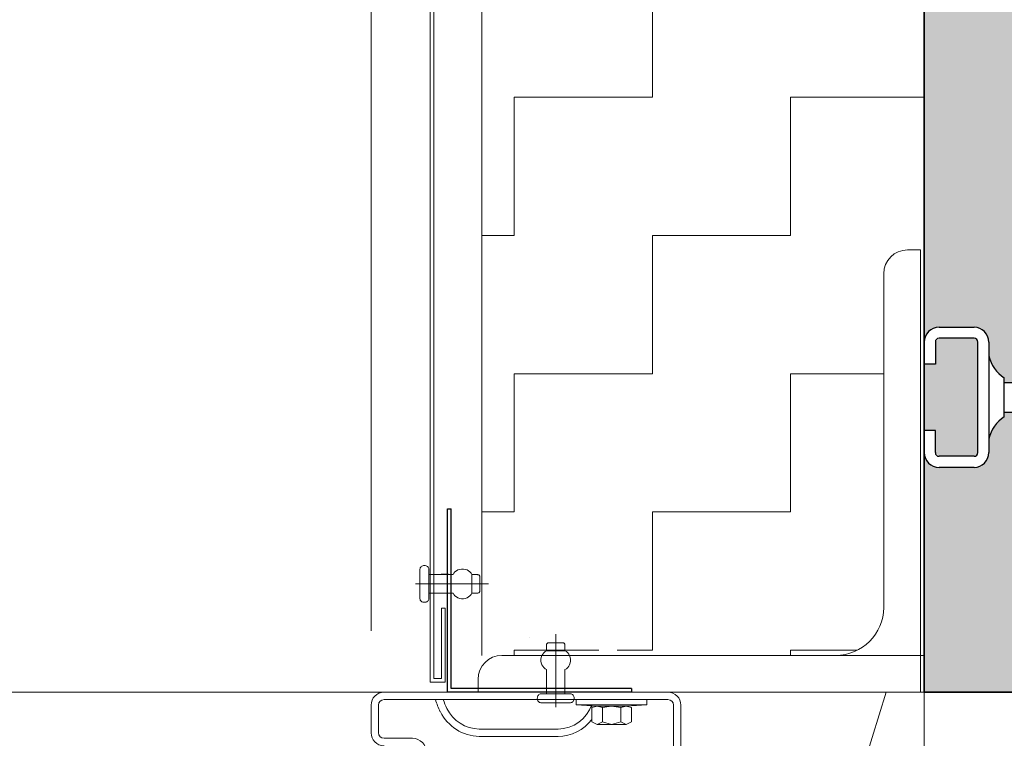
# Model space of a CAD drawing. Header units: metres. Extents: x 1314 to 1415, y -87 to -52.
# Tile 603 of 656: x 1410.578 to 1410.845, y -73.749 to -73.554. Entities that reach past the tile are written whole.
import ezdxf

# ---------------------------------------------------------------- set-up
doc = ezdxf.new("R2010")
doc.units = ezdxf.units.M
doc.header["$PDMODE"] = 65
for name, pattern in [('AUSGEZOGEN', [0]), ('GETRENNT2_S10', [0.045, 0.02, -0.01, 0, -0.005, 0, -0.01]), ('STRICHLINIE2_S3', [0.275, 0.2, -0.07500000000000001])]:
    doc.linetypes.add(name, pattern=pattern)
for name, color, linetype in [('XR$8$_40732', 7, 'Continuous'), ('XR$8$_42143', 7, 'Continuous'), ('XR$8$_42154', 7, 'Continuous')]:
    doc.layers.add(name, color=color, linetype=linetype)
for name, color, linetype, lineweight in [('XR$8$Maßlinie 1_50', 7, 'AUSGEZOGEN', 25), ('XR$8$Muster', 4, 'AUSGEZOGEN', 13), ('XR$8$Möblierung', 4, 'AUSGEZOGEN', 13), ('XR$8$Wand', 1, 'AUSGEZOGEN', 50), ('XR$8$Wand Mauerwerk tr_1', 42, 'AUSGEZOGEN', 18)]:
    doc.layers.add(name, color=color, linetype=linetype, lineweight=lineweight)
doc.styles.add('ARIAL', font='arial.ttf')
doc.dimstyles.new('DIMSTYLE_42', dxfattribs={"dimtxt": 0.03, "dimasz": 0.03, "dimexe": 0, "dimexo": 1e-06, "dimgap": 0.015, "dimtad": 2, "dimdec": 0, "dimlfac": 1000, "dimrnd": 5, "dimzin": 12, "dimdsep": 46, "dimtxsty": 'ARIAL', "dimblk1": 'ALL_ML_KREIS', "dimblk2": 'ALL_ML_KREIS', "dimsah": 1, "dimcen": 0, "dimse1": 1, "dimse2": 1, "dimclrd": 7, "dimclre": 7, "dimclrt": 7, "dimadec": 0, "dimazin": 0, "dimtfac": 1, "dimtdec": 0, "dimtix": 1, "dimtmove": 2, "dimatfit": 3, "dimfxl": 0, "dimtzin": 0, "dimlwd": 0, "dimlwe": 25, "dimarcsym": 0})

# ---------------------------------------------------------------- blocks, each defined once
blk = doc.blocks.new('COMPLEXOBJECT_39')
at = {"layer": 'XR$8$_40732', "color": 3, "linetype": 'AUSGEZOGEN', "lineweight": 13, "transparency": 33554687}
for p, q in [((1410.819254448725, -73.61636920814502), (1410.822754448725, -73.61636920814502)), ((1410.822754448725, -73.61636920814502), (1410.822754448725, -73.73636920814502)), ((1410.812754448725, -73.71336920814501), (1410.812754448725, -73.62286920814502)), ((1410.709254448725, -73.72636920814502), (1410.799754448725, -73.72636920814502)), ((1410.702754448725, -73.73636920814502), (1410.702754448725, -73.73286920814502)), ((1410.822754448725, -73.73636920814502), (1410.702754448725, -73.73636920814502)), ((1410.753254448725, -73.73636665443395), (1410.733754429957, -73.73636665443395))]:
    blk.add_line(p, q, dxfattribs=at)
for centre, radius, start, end in [((1410.819254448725, -73.62286920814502), 0.006500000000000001, 90, 180), ((1410.799754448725, -73.71336920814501), 0.013, 270, 0), ((1410.709254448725, -73.73286920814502), 0.006500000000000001, 90, 180)]:
    blk.add_arc(centre, radius, start, end, dxfattribs=at)
blk = doc.blocks.new('COMPLEXOBJECT_41')
at = {"color": 7, "linetype": 'AUSGEZOGEN', "lineweight": 25, "transparency": 33554687}
for p, q in [((1410.694459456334, -73.6866182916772), (1410.695457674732, -73.6866182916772)), ((1410.694459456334, -73.73636718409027), (1410.694459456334, -73.6866182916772)), ((1410.695457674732, -73.73536519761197), (1410.695457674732, -73.6866182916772)), ((1410.744345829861, -73.73636718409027), (1410.694459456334, -73.73636718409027)), ((1410.744345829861, -73.73536519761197), (1410.695457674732, -73.73536519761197)), ((1410.744345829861, -73.73536519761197), (1410.744345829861, -73.73636718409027))]:
    blk.add_line(p, q, dxfattribs=at)
blk = doc.blocks.new('COMPLEXOBJECT_42')
at = {"layer": 'XR$8$_42143', "color": 7, "linetype": 'AUSGEZOGEN', "lineweight": 13, "transparency": 33554687}
for p, q in [((1410.689777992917, -73.16660518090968), (1410.689777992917, -73.73360485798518)), ((1410.690776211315, -73.16760711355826), (1410.690776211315, -73.73260653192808)), ((1410.692843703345, -73.71360582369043), (1410.693843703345, -73.71360582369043)), ((1410.692843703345, -73.73260653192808), (1410.692843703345, -73.71360582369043)), ((1410.693845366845, -73.73360485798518), (1410.693845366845, -73.71360582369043)), ((1410.689777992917, -73.73360485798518), (1410.693845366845, -73.73360485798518)), ((1410.690776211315, -73.73260653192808), (1410.692843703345, -73.73260653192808))]:
    blk.add_line(p, q, dxfattribs=at)
blk = doc.blocks.new('ALL_ML_KREIS')
at = {"color": 0, "linetype": 'ByBlock', "lineweight": -2}
for p, q in [((0, -0.5), (0, 0.5)), ((-1, 0), (0.5, 0))]:
    blk.add_line(p, q, dxfattribs=at)
blk.add_circle((0, 0), 0.15, dxfattribs=at)
blk = doc.blocks.new('*D381')
at = {"layer": 'DEFPOINTS', "color": 7, "linetype": 'AUSGEZOGEN', "lineweight": 25, "transparency": 33554687}
for p in [(1409.465266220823, -73.19871841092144), (1410.673766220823, -73.19871841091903), (1409.465266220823, -74.35704428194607)]:
    blk.add_point(p, dxfattribs=at)
at = {"layer": 'XR$8$Maßlinie 1_50', "color": 7, "linetype": 'AUSGEZOGEN', "lineweight": -2, "transparency": 33554687}
blk.add_line((1409.465266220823, -74.35704428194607), (1410.673766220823, -74.35704428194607), dxfattribs=at)
at = {"layer": 'XR$8$Maßlinie 1_50', "color": 7, "linetype": 'AUSGEZOGEN', "lineweight": 25, "transparency": 33554687, "xscale": 0.03, "yscale": 0.03, "zscale": 0.03, "rotation": 180}
blk.add_blockref('ALL_ML_KREIS', (1409.465266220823, -74.35704428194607), dxfattribs=at)
at = {"layer": 'XR$8$Maßlinie 1_50', "color": 7, "linetype": 'AUSGEZOGEN', "lineweight": 25, "transparency": 33554687, "xscale": 0.03, "yscale": 0.03, "zscale": 0.03}
blk.add_blockref('ALL_ML_KREIS', (1410.673766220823, -74.35704428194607), dxfattribs=at)
blk = doc.blocks.new('*D382')
at = {"layer": 'DEFPOINTS', "color": 7, "linetype": 'AUSGEZOGEN', "lineweight": 25, "transparency": 33554687}
for p in [(1410.823766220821, -73.61836604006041), (1409.315268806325, -73.81242328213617), (1409.315268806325, -74.48021967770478)]:
    blk.add_point(p, dxfattribs=at)
at = {"layer": 'XR$8$Maßlinie 1_50', "color": 7, "linetype": 'AUSGEZOGEN', "lineweight": -2, "transparency": 33554687}
blk.add_line((1409.315268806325, -74.48021967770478), (1410.823766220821, -74.48021967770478), dxfattribs=at)
at = {"layer": 'XR$8$Maßlinie 1_50', "color": 7, "linetype": 'AUSGEZOGEN', "lineweight": 25, "transparency": 33554687, "xscale": 0.03, "yscale": 0.03, "zscale": 0.03, "rotation": 180}
blk.add_blockref('ALL_ML_KREIS', (1409.315268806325, -74.48021967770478), dxfattribs=at)
at = {"layer": 'XR$8$Maßlinie 1_50', "color": 7, "linetype": 'AUSGEZOGEN', "lineweight": 25, "transparency": 33554687, "xscale": 0.03, "yscale": 0.03, "zscale": 0.03}
blk.add_blockref('ALL_ML_KREIS', (1410.823766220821, -74.48021967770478), dxfattribs=at)

msp = doc.modelspace()

# ---------------------------------------------------------------- hatches: boundary and pattern name
at = {"layer": 'XR$8$Muster', "linetype": 'AUSGEZOGEN', "lineweight": 13, "transparency": 33554687}
h = msp.add_hatch(dxfattribs=at)
h.set_pattern_fill('MUSTER', color=4, scale=0.0375, angle=90.00000000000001, style=0, pattern_type=2)
h.set_pattern_definition([(90.00000000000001, (-0.07500000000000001, 0.07499999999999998), (-0.03750000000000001, 0.03749999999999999), [0.0375, -0.0375]), (180, (-0.07500000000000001, 0.07499999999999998), (-0.03750000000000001, -0.03749999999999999), [0.0375, -0.0375])])
h.paths.add_polyline_path([(1410.823766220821, -73.61589163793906), (1410.823766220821, -73.33636920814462), (1410.703766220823, -73.33636920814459), (1410.703766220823, -73.72636920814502), (1410.735486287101, -73.72636920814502), (1410.735486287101, -73.71041954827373), (1410.73606567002, -73.70907387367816), (1410.737142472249, -73.70657289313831), (1410.737938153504, -73.70472484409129), (1410.740458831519, -73.71041954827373), (1410.740458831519, -73.72521909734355), (1410.745630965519, -73.72636920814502), (1410.799754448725, -73.72636920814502), (1410.801321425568, -73.72627442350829), (1410.80286555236, -73.72599145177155), (1410.804364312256, -73.72552441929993), (1410.805795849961, -73.7248801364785), (1410.807139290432, -73.72406799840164), (1410.808375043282, -73.72309984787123), (1410.809485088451, -73.72198980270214), (1410.810453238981, -73.72075404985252), (1410.811265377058, -73.71941060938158), (1410.81190965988, -73.71797907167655), (1410.812376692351, -73.71648031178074), (1410.812659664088, -73.71493618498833), (1410.812754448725, -73.71336920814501), (1410.812754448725, -73.62286920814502), (1410.812975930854, -73.62118688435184), (1410.8136252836, -73.61961920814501), (1410.814658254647, -73.6182730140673), (1410.816004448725, -73.61724004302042), (1410.817572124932, -73.61659069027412), (1410.819254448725, -73.61636920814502), (1410.822754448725, -73.61636920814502)], flags=0)
at = {"layer": 'XR$8$Möblierung', "linetype": 'AUSGEZOGEN', "lineweight": 13, "transparency": 33554687}
for points in [[(1411.523766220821, -73.66536920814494), (1411.523766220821, -73.64736920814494), (1411.523766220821, -73.33636920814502), (1411.288766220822, -73.33636920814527), (1411.282766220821, -73.33636920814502), (1411.264766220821, -73.33636920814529), (1410.823766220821, -73.33636920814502), (1410.823766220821, -73.42136920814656), (1410.823961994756, -73.4201331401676), (1410.824530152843, -73.41901806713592), (1410.825415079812, -73.41813314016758), (1410.826530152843, -73.41756498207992), (1410.827766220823, -73.41736920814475), (1410.837266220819, -73.41736920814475), (1410.838502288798, -73.41756498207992), (1410.83961736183, -73.41813314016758), (1410.840502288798, -73.41901806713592), (1410.841070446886, -73.4201331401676), (1410.841266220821, -73.4213692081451), (1410.841266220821, -73.42562266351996), (1410.842390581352, -73.42788772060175), (1410.843249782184, -73.42911515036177), (1410.844282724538, -73.43020043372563), (1410.845466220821, -73.43111920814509), (1410.845466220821, -73.43236920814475), (1410.897666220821, -73.43236920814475), (1410.897666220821, -73.43207693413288), (1410.897890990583, -73.4319410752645), (1410.899766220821, -73.42836920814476), (1410.899766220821, -73.42764211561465), (1410.901666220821, -73.42764211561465), (1410.901666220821, -73.44509630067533), (1410.899766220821, -73.44509630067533), (1410.899766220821, -73.44436920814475), (1410.897890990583, -73.44079734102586), (1410.897666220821, -73.44066148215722), (1410.897666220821, -73.44036920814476), (1410.845466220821, -73.44036920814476), (1410.845466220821, -73.44161920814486), (1410.844282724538, -73.44253798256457), (1410.843249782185, -73.44362326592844), (1410.842390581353, -73.44485069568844), (1410.841266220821, -73.4471157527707), (1410.841266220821, -73.45136920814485), (1410.841070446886, -73.45260527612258), (1410.840502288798, -73.45372034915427), (1410.83961736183, -73.45460527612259), (1410.838502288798, -73.45517343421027), (1410.837266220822, -73.45536920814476), (1410.827766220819, -73.45536920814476), (1410.826530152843, -73.45517343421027), (1410.825415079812, -73.45460527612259), (1410.824530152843, -73.45372034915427), (1410.823961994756, -73.45260527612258), (1410.823766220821, -73.45136920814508), (1410.823766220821, -73.64136920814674), (1410.823961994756, -73.64013314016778), (1410.824530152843, -73.6390180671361), (1410.825415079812, -73.63813314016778), (1410.826530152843, -73.6375649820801), (1410.827766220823, -73.63736920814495), (1410.837266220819, -73.63736920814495), (1410.838502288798, -73.6375649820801), (1410.83961736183, -73.63813314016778), (1410.840502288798, -73.6390180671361), (1410.841070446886, -73.64013314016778), (1410.841266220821, -73.64136920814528), (1410.841266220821, -73.64562266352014), (1410.842390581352, -73.64788772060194), (1410.843249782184, -73.64911515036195), (1410.844282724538, -73.65020043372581), (1410.845466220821, -73.65111920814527), (1410.845466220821, -73.65236920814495), (1410.897666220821, -73.65236920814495), (1410.897666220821, -73.65207693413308), (1410.897890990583, -73.6519410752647), (1410.899766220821, -73.64836920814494), (1410.899766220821, -73.64764211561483), (1410.901666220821, -73.64764211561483), (1410.901666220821, -73.66509630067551), (1410.899766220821, -73.66509630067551), (1410.899766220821, -73.66436920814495), (1410.897890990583, -73.66079734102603), (1410.897666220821, -73.66066148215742), (1410.897666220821, -73.66036920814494), (1410.845466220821, -73.66036920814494), (1410.845466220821, -73.66161920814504), (1410.844282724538, -73.66253798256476), (1410.843249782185, -73.6636232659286), (1410.842390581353, -73.66485069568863), (1410.841266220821, -73.66711575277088), (1410.841266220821, -73.67136920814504), (1410.841070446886, -73.67260527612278), (1410.840502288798, -73.67372034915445), (1410.83961736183, -73.67460527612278), (1410.838502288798, -73.67517343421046), (1410.837266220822, -73.67536920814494), (1410.827766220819, -73.67536920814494), (1410.826530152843, -73.67517343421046), (1410.825415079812, -73.67460527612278), (1410.824530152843, -73.67372034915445), (1410.823961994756, -73.67260527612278), (1410.823766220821, -73.67136920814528), (1410.823766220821, -73.73636920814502), (1411.523766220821, -73.73636920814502)], [(1410.827766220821, -73.64036920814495), (1410.826766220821, -73.64136920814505), (1410.826766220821, -73.64736920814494), (1410.823766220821, -73.64736920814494), (1410.823766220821, -73.66536920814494), (1410.826766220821, -73.66536920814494), (1410.826766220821, -73.6713692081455), (1410.827766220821, -73.67236920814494), (1410.837266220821, -73.67236920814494), (1410.838266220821, -73.67136920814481), (1410.838266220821, -73.6413692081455), (1410.837266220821, -73.64036920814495)]]:
    msp.add_hatch(color=8, dxfattribs=at).paths.add_polyline_path(points)

# ---------------------------------------------------------------- linework, layer by layer
at = {"transparency": 33554687}
for p, q in [((1410.827766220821, -73.63736920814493), (1410.837266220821, -73.63736920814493)), ((1410.837266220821, -73.64036920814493), (1410.827766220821, -73.64036920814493)), ((1410.823766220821, -73.64136920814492), (1410.823766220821, -73.64736920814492)), ((1410.826766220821, -73.64136920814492), (1410.826766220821, -73.64736920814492)), ((1410.838266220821, -73.67136920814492), (1410.838266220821, -73.64136920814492)), ((1410.841266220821, -73.64136920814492), (1410.841266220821, -73.67136920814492)), ((1410.826766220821, -73.64736920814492), (1410.823766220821, -73.64736920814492)), ((1410.845466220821, -73.66161920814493), (1410.845466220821, -73.65111920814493)), ((1410.845466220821, -73.65236920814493), (1410.897182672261, -73.65236920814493)), ((1410.845466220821, -73.66036920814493), (1410.897182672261, -73.66036920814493)), ((1410.823766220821, -73.67136920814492), (1410.823766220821, -73.66536920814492)), ((1410.826766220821, -73.66536920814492), (1410.823766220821, -73.66536920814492)), ((1410.826766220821, -73.67136920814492), (1410.826766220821, -73.66536920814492)), ((1410.837266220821, -73.67236920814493), (1410.827766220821, -73.67236920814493)), ((1410.837266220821, -73.67536920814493), (1410.827766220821, -73.67536920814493))]:
    msp.add_line(p, q, dxfattribs=at)
at = {"color": 7, "linetype": 'AUSGEZOGEN', "lineweight": 13, "transparency": 33554687}
for p, q in [((1410.687015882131, -73.70297660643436), (1410.687040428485, -73.70278260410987)), ((1410.687015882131, -73.70297660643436), (1410.687019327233, -73.71097764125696)), ((1410.687040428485, -73.70278260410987), (1410.68710760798, -73.70259215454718)), ((1410.68710760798, -73.70259215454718), (1410.687216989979, -73.7024192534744)), ((1410.687216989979, -73.7024192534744), (1410.687365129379, -73.70226756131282)), ((1410.687365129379, -73.70226756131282), (1410.687548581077, -73.7021440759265)), ((1410.687548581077, -73.7021440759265), (1410.68775657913, -73.70205235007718)), ((1410.68775657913, -73.70205235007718), (1410.687982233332, -73.70199593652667)), ((1410.687982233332, -73.70199593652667), (1410.688215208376, -73.7019747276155)), ((1410.688215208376, -73.7019747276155), (1410.688448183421, -73.70199593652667)), ((1410.688448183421, -73.70199593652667), (1410.688673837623, -73.70205235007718)), ((1410.688673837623, -73.70205235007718), (1410.688881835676, -73.7021440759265)), ((1410.688881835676, -73.7021440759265), (1410.689065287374, -73.70226756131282)), ((1410.689065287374, -73.70226756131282), (1410.689213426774, -73.7024192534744)), ((1410.689213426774, -73.7024192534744), (1410.689322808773, -73.70259215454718)), ((1410.689322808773, -73.70259215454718), (1410.68939343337, -73.70277905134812)), ((1410.68939343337, -73.70277905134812), (1410.689414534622, -73.70297660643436)), ((1410.689414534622, -73.7044759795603), (1410.689414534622, -73.70297660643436)), ((1410.689414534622, -73.7044759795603), (1410.696022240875, -73.70447242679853)), ((1410.689414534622, -73.7044759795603), (1410.689417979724, -73.7094748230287)), ((1410.696022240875, -73.70447242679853), (1410.696226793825, -73.70408086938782)), ((1410.696226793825, -73.70408086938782), (1410.69651618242, -73.70373162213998)), ((1410.69651618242, -73.70373162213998), (1410.696883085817, -73.70343179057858)), ((1410.696883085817, -73.70343179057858), (1410.697309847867, -73.70319892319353)), ((1410.697309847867, -73.70319892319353), (1410.697782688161, -73.70303668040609)), ((1410.697782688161, -73.70303668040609), (1410.698286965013, -73.70295550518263)), ((1410.698286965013, -73.70295550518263), (1410.698798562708, -73.70295550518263)), ((1410.698798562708, -73.70295550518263), (1410.699299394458, -73.70303668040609)), ((1410.699299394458, -73.70303668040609), (1410.699772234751, -73.70319892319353)), ((1410.699772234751, -73.70319892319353), (1410.700202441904, -73.70343179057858)), ((1410.700202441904, -73.70343179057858), (1410.700569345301, -73.70373162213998)), ((1410.700569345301, -73.70373162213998), (1410.700858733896, -73.70408086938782)), ((1410.700858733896, -73.70408086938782), (1410.701063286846, -73.70447242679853)), ((1410.702622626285, -73.70447242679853), (1410.701063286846, -73.70447242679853)), ((1410.701063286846, -73.70447242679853), (1410.701063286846, -73.70947127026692)), ((1410.702622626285, -73.70447242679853), (1410.702738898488, -73.7044829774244)), ((1410.702738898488, -73.7044829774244), (1410.702852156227, -73.7045112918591)), ((1410.702852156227, -73.7045112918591), (1410.702954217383, -73.70455715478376)), ((1410.702954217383, -73.70455715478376), (1410.703045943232, -73.70461712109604)), ((1410.703045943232, -73.70461712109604), (1410.703120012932, -73.70469463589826)), ((1410.685816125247, -73.70697712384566), (1410.705621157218, -73.70697012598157)), ((1410.703120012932, -73.70469463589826), (1410.703176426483, -73.70477936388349)), ((1410.703176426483, -73.70477936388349), (1410.703211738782, -73.70487464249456)), ((1410.703211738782, -73.70487464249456), (1410.703222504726, -73.70497336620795)), ((1410.703225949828, -73.7089703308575), (1410.703222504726, -73.70497336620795)), ((1410.689417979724, -73.71097419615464), (1410.689417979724, -73.7094748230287)), ((1410.689417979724, -73.7094748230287), (1410.696025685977, -73.7094748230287)), ((1410.696226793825, -73.70986638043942), (1410.696025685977, -73.7094748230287)), ((1410.69651618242, -73.71021562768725), (1410.696226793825, -73.70986638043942)), ((1410.700862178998, -73.70986293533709), (1410.700569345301, -73.71021562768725)), ((1410.701063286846, -73.70947127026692), (1410.700862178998, -73.70986293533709)), ((1410.701063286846, -73.70947127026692), (1410.702622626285, -73.70947127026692)), ((1410.702742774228, -73.70946071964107), (1410.702622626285, -73.70947127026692)), ((1410.702852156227, -73.7094325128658), (1410.702742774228, -73.70946071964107)), ((1410.702957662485, -73.70938664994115), (1410.702852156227, -73.7094325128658)), ((1410.703049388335, -73.70932668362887), (1410.702957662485, -73.70938664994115)), ((1410.703123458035, -73.7092490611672), (1410.703049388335, -73.70932668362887)), ((1410.703176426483, -73.70916444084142), (1410.703123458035, -73.7092490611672)), ((1410.703211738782, -73.70906916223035), (1410.703176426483, -73.70916444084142)), ((1410.703225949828, -73.7089703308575), (1410.703211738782, -73.70906916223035)), ((1410.687040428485, -73.7111717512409), (1410.687019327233, -73.71097764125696)), ((1410.687111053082, -73.71135864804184), (1410.687040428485, -73.7111717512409)), ((1410.687220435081, -73.71153154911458), (1410.687111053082, -73.71135864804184)), ((1410.687368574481, -73.71168324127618), (1410.687220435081, -73.71153154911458)), ((1410.68755202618, -73.7118067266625), (1410.687368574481, -73.71168324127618)), ((1410.687760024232, -73.71189845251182), (1410.68755202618, -73.7118067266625)), ((1410.687986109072, -73.71195841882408), (1410.687760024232, -73.71189845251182)), ((1410.688218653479, -73.71197607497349), (1410.687986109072, -73.71195841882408)), ((1410.688451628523, -73.71195486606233), (1410.688218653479, -73.71197607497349)), ((1410.688677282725, -73.71189845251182), (1410.688451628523, -73.71195486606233)), ((1410.688885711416, -73.7118067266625), (1410.688677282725, -73.71189845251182)), ((1410.689068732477, -73.71168324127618), (1410.688885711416, -73.7118067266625)), ((1410.689217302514, -73.71153154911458), (1410.689068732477, -73.71168324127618)), ((1410.689326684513, -73.71135864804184), (1410.689217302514, -73.71153154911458)), ((1410.689396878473, -73.7111717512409), (1410.689326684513, -73.71135864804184)), ((1410.689417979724, -73.71097419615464), (1410.689396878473, -73.7111717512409)), ((1410.696883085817, -73.7105155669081), (1410.69651618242, -73.71021562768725)), ((1410.69731329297, -73.71074832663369), (1410.696883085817, -73.7105155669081)), ((1410.697786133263, -73.71091067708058), (1410.69731329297, -73.71074832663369)), ((1410.698290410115, -73.71099174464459), (1410.697786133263, -73.71091067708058)), ((1410.69880200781, -73.71099174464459), (1410.698290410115, -73.71099174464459)), ((1410.69930283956, -73.71090712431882), (1410.69880200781, -73.71099174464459)), ((1410.699775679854, -73.71074832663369), (1410.69930283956, -73.71090712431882)), ((1410.700202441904, -73.71051201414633), (1410.699775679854, -73.71074832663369)), ((1410.700569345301, -73.71021562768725), (1410.700202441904, -73.71051201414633)), ((1410.723835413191, -73.74040290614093), (1410.723828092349, -73.72059798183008)), ((1410.716772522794, -73.72140230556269), (1410.716772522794, -73.72140230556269)), ((1410.721369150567, -73.72336730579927), (1410.72141522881, -73.72326492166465)), ((1410.72141522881, -73.72326492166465), (1410.721475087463, -73.72317319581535)), ((1410.721475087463, -73.72317319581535), (1410.721552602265, -73.72309912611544)), ((1410.721552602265, -73.72309912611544), (1410.72163743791, -73.72304271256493)), ((1410.72163743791, -73.72304271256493), (1410.721732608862, -73.7230109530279)), ((1410.721732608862, -73.7230109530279), (1410.721827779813, -73.72299684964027)), ((1410.725828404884, -73.72299684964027), (1410.721827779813, -73.72299684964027)), ((1410.725828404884, -73.72299684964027), (1410.725927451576, -73.72300740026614)), ((1410.725927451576, -73.72300740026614), (1410.726022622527, -73.72304271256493)), ((1410.726022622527, -73.72304271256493), (1410.726107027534, -73.72309557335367)), ((1410.726107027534, -73.72309557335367), (1410.726184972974, -73.72317319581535)), ((1410.726184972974, -73.72317319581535), (1410.726244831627, -73.7232613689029)), ((1410.726244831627, -73.7232613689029), (1410.726290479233, -73.72336730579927)), ((1410.720289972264, -73.72601658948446), (1410.720586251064, -73.72565323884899)), ((1410.720586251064, -73.72565323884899), (1410.720938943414, -73.72536040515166)), ((1410.720938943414, -73.72536040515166), (1410.721330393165, -73.7251594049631)), ((1410.721330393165, -73.72359651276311), (1410.721337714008, -73.7234801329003)), ((1410.721330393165, -73.72359651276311), (1410.721330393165, -73.7251594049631)), ((1410.721330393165, -73.7251594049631), (1410.726329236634, -73.72515585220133)), ((1410.721337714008, -73.7234801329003), (1410.721369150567, -73.72336730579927)), ((1410.726290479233, -73.72336730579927), (1410.726318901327, -73.7234801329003)), ((1410.726318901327, -73.7234801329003), (1410.726329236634, -73.72359651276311)), ((1410.726329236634, -73.72515585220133), (1410.726329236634, -73.72359651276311)), ((1410.726329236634, -73.72515585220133), (1410.726721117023, -73.72536040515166)), ((1410.726721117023, -73.72536040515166), (1410.727073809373, -73.72564968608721)), ((1410.727073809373, -73.72564968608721), (1410.727370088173, -73.72601658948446)), ((1410.719813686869, -73.7274242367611), (1410.719894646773, -73.7269197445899)), ((1410.719813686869, -73.72793572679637), (1410.719813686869, -73.7274242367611)), ((1410.719894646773, -73.72843666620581), (1410.719813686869, -73.72793572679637)), ((1410.719894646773, -73.7269197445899), (1410.72005699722, -73.72644701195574)), ((1410.72005699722, -73.72890939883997), (1410.719894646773, -73.72843666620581)), ((1410.72005699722, -73.72644701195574), (1410.720289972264, -73.72601658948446)), ((1410.727370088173, -73.72601658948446), (1410.727606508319, -73.72644345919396)), ((1410.727606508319, -73.72644345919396), (1410.727765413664, -73.72691619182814)), ((1410.727765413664, -73.72843311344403), (1410.727606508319, -73.72890584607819)), ((1410.727765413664, -73.72691619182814), (1410.727849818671, -73.72742068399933)), ((1410.727849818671, -73.7279321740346), (1410.727765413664, -73.72843311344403)), ((1410.727849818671, -73.72742068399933), (1410.727849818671, -73.7279321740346)), ((1410.720289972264, -73.72933982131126), (1410.72005699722, -73.72890939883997)), ((1410.720589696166, -73.72970317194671), (1410.720289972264, -73.72933982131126)), ((1410.720938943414, -73.72999600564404), (1410.720589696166, -73.72970317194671)), ((1410.721330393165, -73.7301970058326), (1410.720938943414, -73.72999600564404)), ((1410.721334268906, -73.73680460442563), (1410.721330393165, -73.7301970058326)), ((1410.726724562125, -73.72999245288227), (1410.726329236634, -73.7301970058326)), ((1410.726333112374, -73.73680105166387), (1410.726329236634, -73.7301970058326)), ((1410.727073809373, -73.72970317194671), (1410.726724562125, -73.72999245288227)), ((1410.727370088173, -73.72933626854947), (1410.727073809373, -73.72970317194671)), ((1410.727606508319, -73.72890584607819), (1410.727370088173, -73.72933626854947)), ((1410.718832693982, -73.73800403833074), (1410.718850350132, -73.73777117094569)), ((1410.718854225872, -73.7382403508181), (1410.718832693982, -73.73800403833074)), ((1410.718850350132, -73.73777117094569), (1410.718910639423, -73.73754540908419)), ((1410.718910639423, -73.73846266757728), (1410.718854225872, -73.7382403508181)), ((1410.718910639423, -73.73754540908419), (1410.719002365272, -73.73733730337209)), ((1410.719002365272, -73.73867077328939), (1410.718910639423, -73.73846266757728)), ((1410.719002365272, -73.73733730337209), (1410.71912552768, -73.73715740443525)), ((1410.71912552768, -73.738854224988), (1410.719002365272, -73.73867077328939)), ((1410.71912552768, -73.73715740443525), (1410.71927754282, -73.73700571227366)), ((1410.71927754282, -73.73900236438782), (1410.71912552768, -73.738854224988)), ((1410.71927754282, -73.73700571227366), (1410.719450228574, -73.73689633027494)), ((1410.719450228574, -73.73911174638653), (1410.71927754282, -73.73900236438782)), ((1410.719450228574, -73.73689633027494), (1410.719637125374, -73.73682925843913)), ((1410.719637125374, -73.73918226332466), (1410.719450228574, -73.73911174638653)), ((1410.719637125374, -73.73682925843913), (1410.71983478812, -73.73680460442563)), ((1410.71983478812, -73.73920347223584), (1410.719637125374, -73.73918226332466)), ((1410.721334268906, -73.73680460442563), (1410.71983478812, -73.73680460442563)), ((1410.71983478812, -73.73920347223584), (1410.727832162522, -73.73919991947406)), ((1410.721334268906, -73.73680460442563), (1410.726333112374, -73.73680105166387)), ((1410.727832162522, -73.73680105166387), (1410.726333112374, -73.73680105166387)), ((1410.727832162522, -73.73680105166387), (1410.728026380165, -73.73682570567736)), ((1410.728029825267, -73.73917881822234), (1410.727832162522, -73.73919991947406)), ((1410.728026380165, -73.73682570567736), (1410.728216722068, -73.73689277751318)), ((1410.728216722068, -73.73910819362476), (1410.728029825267, -73.73917881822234)), ((1410.728216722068, -73.73689277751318), (1410.72838983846, -73.73700215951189)), ((1410.72838983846, -73.7389989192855), (1410.728216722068, -73.73910819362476)), ((1410.72838983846, -73.73700215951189), (1410.728541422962, -73.73715385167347)), ((1410.728541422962, -73.73885067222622), (1410.72838983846, -73.7389989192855)), ((1410.728541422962, -73.73715385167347), (1410.72866458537, -73.73733375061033)), ((1410.72866458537, -73.73866722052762), (1410.728541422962, -73.73885067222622)), ((1410.72866458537, -73.73733375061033), (1410.728756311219, -73.73754185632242)), ((1410.728756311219, -73.7384591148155), (1410.72866458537, -73.73866722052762)), ((1410.728756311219, -73.73754185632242), (1410.728813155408, -73.73776761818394)), ((1410.728813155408, -73.73823335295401), (1410.728756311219, -73.7384591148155)), ((1410.728813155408, -73.73776761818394), (1410.728834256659, -73.73800048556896)), ((1410.728834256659, -73.73800048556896), (1410.728813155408, -73.73823335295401)), ((1410.729345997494, -73.73836665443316), (1410.729345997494, -73.73979033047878)), ((1410.748554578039, -73.73836665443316), (1410.729345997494, -73.73836665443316)), ((1410.748554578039, -73.73836665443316), (1410.748554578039, -73.73979033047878)), ((1410.73506750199, -73.74014452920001), (1410.729345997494, -73.73979033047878)), ((1410.748554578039, -73.73979033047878), (1410.729345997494, -73.73979033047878)), ((1410.733636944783, -73.74442207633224), (1410.733636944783, -73.73977449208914)), ((1410.74290043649, -73.74014452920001), (1410.73506750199, -73.74014452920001)), ((1410.741470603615, -73.74442207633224), (1410.741470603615, -73.74050560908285)), ((1410.74290043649, -73.74014452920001), (1410.748554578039, -73.73979033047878)), ((1410.744330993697, -73.74050560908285), (1410.744330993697, -73.74442207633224)), ((1410.7389499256, -73.74513047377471), (1410.736498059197, -73.74442207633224)), ((1410.741470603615, -73.74442207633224), (1410.7389499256, -73.74513047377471)), ((1410.73506750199, -73.74513047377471), (1410.74290043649, -73.74513047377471))]:
    msp.add_line(p, q, dxfattribs=at)
at = {"color": 7, "linetype": 'AUSGEZOGEN', "lineweight": 35, "transparency": 33554687}
msp.add_lwpolyline([(1410.823766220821, -73.33636920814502), (1411.523766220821, -73.33636920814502), (1411.523766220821, -73.73636920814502), (1410.823766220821, -73.73636920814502), (1410.823766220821, -73.33636920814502)], close=True, dxfattribs=at)
at = {"color": 7, "linetype": 'AUSGEZOGEN', "lineweight": 13, "transparency": 33554687}
for points in [[(1410.733636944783, -73.74050560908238), (1410.73506750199, -73.74014452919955), (1410.736498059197, -73.74050560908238), (1410.736498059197, -73.74442207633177)], [(1410.736498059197, -73.74050560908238), (1410.7389499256, -73.74014452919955), (1410.741470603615, -73.74050560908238), (1410.74290043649, -73.74014452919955), (1410.744330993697, -73.74050560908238)], [(1410.736498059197, -73.74442207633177), (1410.73506750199, -73.74513047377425), (1410.733636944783, -73.74442207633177)], [(1410.744330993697, -73.74442207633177), (1410.74290043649, -73.74513047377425), (1410.741470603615, -73.74442207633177)]]:
    msp.add_lwpolyline(points, dxfattribs=at)
at = {"transparency": 33554687}
for centre, radius, start, end in [((1410.827766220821, -73.64136920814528), 0.004, 90, 180), ((1410.837266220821, -73.64136920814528), 0.004, 0, 90), ((1410.827766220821, -73.64136920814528), 0.001, 90, 180), ((1410.837266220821, -73.64136920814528), 0.001, 0, 90), ((1410.850989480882, -73.64278292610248), 0.01, 193.5107739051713, 236.4732664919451), ((1410.850989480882, -73.66995549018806), 0.01, 123.5267335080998, 166.4892260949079), ((1410.827766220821, -73.67136920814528), 0.004, 180, 270), ((1410.827766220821, -73.67136920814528), 0.001, 180, 270), ((1410.837266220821, -73.67136920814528), 0.004, 270, 0), ((1410.837266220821, -73.67136920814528), 0.001, 270, 0)]:
    msp.add_arc(centre, radius, start, end, dxfattribs=at)
at = {"layer": 'XR$8$_40732', "color": 3, "linetype": 'AUSGEZOGEN', "lineweight": 13, "transparency": 33554687}
for p, q in [((1410.734766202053, -73.7363666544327), (1410.677266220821, -73.7363666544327)), ((1410.754266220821, -73.7363666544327), (1410.734766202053, -73.7363666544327)), ((1410.691228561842, -73.7383666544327), (1410.677266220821, -73.7383666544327)), ((1410.693329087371, -73.7383666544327), (1410.691228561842, -73.7383666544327)), ((1410.734203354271, -73.7383666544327), (1410.693329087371, -73.7383666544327)), ((1410.754266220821, -73.7383666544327), (1410.7363038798, -73.7383666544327)), ((1410.673766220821, -73.74476665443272), (1410.673766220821, -73.7398666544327)), ((1410.675766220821, -73.7398666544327), (1410.675766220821, -73.7473666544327)), ((1410.755766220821, -73.8463666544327), (1410.755766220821, -73.7398666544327)), ((1410.757766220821, -73.7398666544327), (1410.757766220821, -73.8463666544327)), ((1410.673766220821, -73.7473666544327), (1410.673766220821, -73.74476665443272)), ((1410.703071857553, -73.7463666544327), (1410.724460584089, -73.7463666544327)), ((1410.685016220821, -73.7488666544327), (1410.677266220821, -73.7488666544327)), ((1410.703071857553, -73.7483666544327), (1410.713766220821, -73.7483666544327)), ((1410.713766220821, -73.7483666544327), (1410.724460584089, -73.7483666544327))]:
    msp.add_line(p, q, dxfattribs=at)
for centre, radius, start, end in [((1410.677266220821, -73.7398666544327), 0.0035, 90, 180), ((1410.754266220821, -73.7398666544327), 0.0035, 0, 90), ((1410.677266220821, -73.7398666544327), 0.0015, 90, 180), ((1410.712273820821, -73.73195595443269), 0.02199999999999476, 196.9415183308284, 206.1558692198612), ((1410.712273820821, -73.73195595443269), 0.01999999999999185, 198.6952824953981, 206.1558692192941), ((1410.754266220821, -73.7398666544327), 0.0015, 0, 90), ((1410.703343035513, -73.73636971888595), 0.01199999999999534, 206.1558692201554, 268.7051103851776), ((1410.703297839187, -73.73636920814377), 0.009999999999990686, 206.1558692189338, 268.7051103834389), ((1410.724234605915, -73.73636920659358), 0.009999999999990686, 271.2948338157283, 340.0908742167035), ((1410.724189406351, -73.73636971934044), 0.01199999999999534, 271.2948877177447, 321.9334264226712), ((1410.677266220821, -73.7473666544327), 0.0035, 180, 270), ((1410.677266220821, -73.7473666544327), 0.0015, 180, 270), ((1410.685016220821, -73.7526166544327), 0.00375, 0, 90)]:
    msp.add_arc(centre, radius, start, end, dxfattribs=at)
at = {"layer": 'XR$8$_42143', "color": 7, "linetype": 'AUSGEZOGEN', "lineweight": 13, "transparency": 33554687}
for p, q in [((1410.694777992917, -73.70436920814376), (1410.692777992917, -73.70436920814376)), ((1410.789777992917, -73.72636920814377), (1410.823766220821, -73.72636920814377)), ((1410.709777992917, -73.73636920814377), (1410.199777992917, -73.73636920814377))]:
    msp.add_line(p, q, dxfattribs=at)
at = {"layer": 'XR$8$_42154', "color": 7, "linetype": 'STRICHLINIE2_S3', "lineweight": 13, "transparency": 33554687}
msp.add_line((1410.673766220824, -72.91971841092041), (1410.673766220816, -74.41504428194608), dxfattribs=at)
at = {"layer": 'XR$8$Wand', "color": 4, "linetype": 'AUSGEZOGEN', "lineweight": 13, "transparency": 33554687}
msp.add_line((1410.703766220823, -73.33636920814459), (1410.703766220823, -73.72636920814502), dxfattribs=at)
at = {"layer": 'XR$8$Wand Mauerwerk tr_1', "color": 7, "linetype": 'AUSGEZOGEN', "lineweight": 13, "transparency": 33554687}
msp.add_line((1410.682783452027, -74.15984204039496), (1410.813439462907, -73.7363692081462), dxfattribs=at)
at = {"layer": 'XR$8$Wand Mauerwerk tr_1', "color": 7, "linetype": 'AUSGEZOGEN', "lineweight": 18, "transparency": 33554687}
msp.add_line((1410.779777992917, -73.73636920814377), (1410.823766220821, -73.73636920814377), dxfattribs=at)
at = {"layer": 'XR$8$Wand Mauerwerk tr_1', "color": 7, "linetype": 'GETRENNT2_S10', "lineweight": 13, "transparency": 33554687}
msp.add_line((1410.823766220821, -73.73636920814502), (1410.823766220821, -74.53821967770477), dxfattribs=at)

# ---------------------------------------------------------------- block references
at = {"color": 7, "linetype": 'AUSGEZOGEN', "lineweight": 25, "transparency": 33554687}
msp.add_blockref('COMPLEXOBJECT_41', (0, 0), dxfattribs=at)
at = {"layer": 'XR$8$_40732', "color": 3, "linetype": 'AUSGEZOGEN', "lineweight": 13, "transparency": 33554687}
msp.add_blockref('COMPLEXOBJECT_39', (0, 0), dxfattribs=at)
at = {"layer": 'XR$8$_42143', "color": 7, "linetype": 'AUSGEZOGEN', "lineweight": 13, "transparency": 33554687}
msp.add_blockref('COMPLEXOBJECT_42', (0, 0), dxfattribs=at)

# ---------------------------------------------------------------- dimensions: what is measured, and where the dimension line sits
at = {"layer": 'XR$8$Maßlinie 1_50', "color": 7, "linetype": 'AUSGEZOGEN', "lineweight": 25, "transparency": 33554687}
for base, p1, p2, picture, middle in [((1410.673766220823, -74.35704428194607), (1409.465266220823, -73.19871941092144), (1410.673766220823, -73.19871941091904), '*D381', (1410.069516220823, -74.34204428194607)), ((1410.823766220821, -74.48021967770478), (1409.315268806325, -73.81242428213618), (1410.823766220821, -73.61836704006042), '*D382', (1410.069517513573, -74.46521967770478))]:
    dim = msp.add_linear_dim(base=base, p1=p1, p2=p2, dimstyle='DIMSTYLE_42', override={"dimpost": '<>', "dimclrd": 7, "dimclre": 7, "dimclrt": 7, "dimlwd": 0, "dimlwe": 25}, dxfattribs=at)
    dim.commit()
    dim.dimension.update_dxf_attribs({"geometry": picture, "text_midpoint": middle, "dimtype": 160})

doc.saveas('drawing.dxf')
